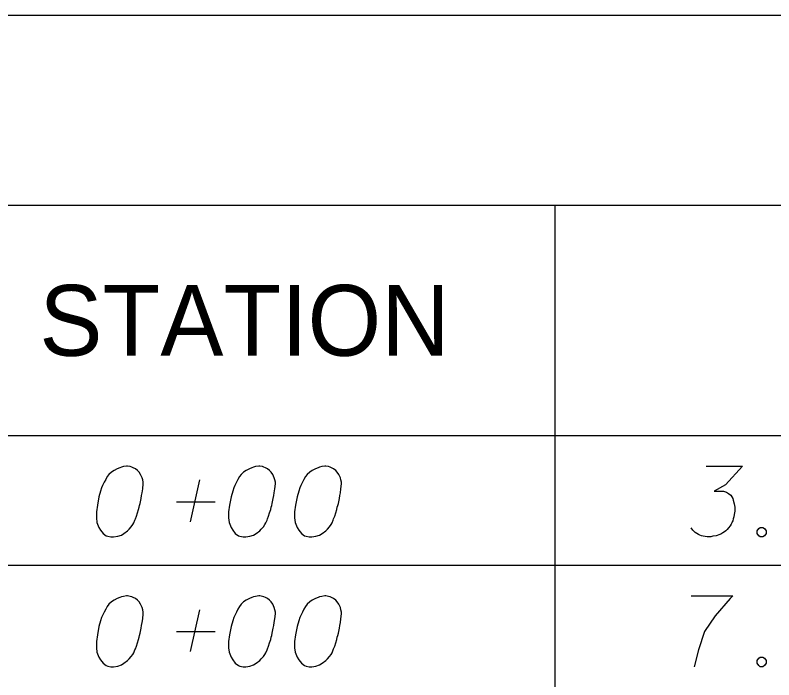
# Model space of a CAD drawing. Extents: x 2074207 to 2076812, y 516372 to 523312.
# Drawn here: x 2076345.6 to 2076397, y 518325.9 to 518371 of the extents above; entities that cross this region are included whole.
import ezdxf

# ---------------------------------------------------------------- set-up
doc = ezdxf.new("R2010")
doc.units = 0
for name, color, linetype in [('Prop DirtTable_ Soil Test Results - Outline (Major)', 7, 'Continuous'), ('Prop DirtTable_ Soil Test Results - Outline (Minor)', 7, 'Continuous'), ('Prop DirtTable_ Soil Test Results - Tx (Header - Small)', 7, 'Continuous'), ('Prop DirtTable_ Soil Test Results - Tx (Sample Data)', 7, 'Continuous')]:
    doc.layers.add(name, color=color, linetype=linetype)

msp = doc.modelspace()

# ---------------------------------------------------------------- linework, layer by layer
at = {"layer": 'Prop DirtTable_ Soil Test Results - Outline (Major)'}
for p, q in [((2076260.609, 518370.985), (2076811.903, 518370.985)), ((2076260.609, 518342.499), (2076811.903, 518342.499)), ((2076260.609, 518342.499), (2076811.903, 518342.499))]:
    msp.add_line(p, q, dxfattribs=at)
at = {"layer": 'Prop DirtTable_ Soil Test Results - Outline (Minor)'}
for p, q in [((2076260.609, 518358.099), (2076811.903, 518358.099)), ((2076382.2, 518358.099), (2076382.2, 518333.699)), ((2076260.609, 518333.699), (2076811.903, 518333.699)), ((2076260.609, 518333.699), (2076811.903, 518333.699)), ((2076382.2, 518333.699), (2076382.2, 518324.899))]:
    msp.add_line(p, q, dxfattribs=at)
at = {"layer": 'Prop DirtTable_ Soil Test Results - Tx (Sample Data)'}
for points in [[(2076353.232, 518340.425), (2076353.162, 518340.425), (2076352.95, 518340.387), (2076352.809, 518340.35), (2076352.703, 518340.312), (2076352.527, 518340.236), (2076352.315, 518340.123), (2076352.139, 518340.009), (2076351.962, 518339.858), (2076351.856, 518339.707), (2076351.751, 518339.518), (2076351.645, 518339.329), (2076351.539, 518339.102), (2076351.468, 518338.951), (2076351.398, 518338.724), (2076351.292, 518338.346), (2076351.186, 518337.78), (2076351.116, 518337.326), (2076351.116, 518336.91), (2076351.151, 518336.608), (2076351.292, 518336.268), (2076351.398, 518336.079), (2076351.574, 518335.852), (2076351.786, 518335.701), (2076351.892, 518335.663), (2076352.103, 518335.625), (2076352.28, 518335.625), (2076352.562, 518335.663), (2076352.809, 518335.739), (2076352.985, 518335.852), (2076353.232, 518336.041), (2076353.338, 518336.154), (2076353.479, 518336.305), (2076353.585, 518336.457), (2076353.655, 518336.57), (2076353.726, 518336.759), (2076353.761, 518336.835), (2076353.832, 518337.024), (2076353.902, 518337.25), (2076353.973, 518337.477), (2076354.008, 518337.628), (2076354.043, 518337.742), (2076354.079, 518337.893), (2076354.149, 518338.233), (2076354.185, 518338.422), (2076354.22, 518338.611), (2076354.255, 518338.876), (2076354.29, 518339.216), (2076354.29, 518339.329), (2076354.255, 518339.48), (2076354.22, 518339.631), (2076354.114, 518339.858), (2076354.008, 518340.009), (2076353.902, 518340.123), (2076353.761, 518340.236), (2076353.62, 518340.312), (2076353.514, 518340.35), (2076353.409, 518340.387), (2076353.232, 518340.425)], [(2076362.192, 518340.425), (2076362.122, 518340.425), (2076361.91, 518340.387), (2076361.769, 518340.35), (2076361.663, 518340.312), (2076361.487, 518340.236), (2076361.275, 518340.123), (2076361.099, 518340.009), (2076360.922, 518339.858), (2076360.816, 518339.707), (2076360.711, 518339.518), (2076360.605, 518339.329), (2076360.499, 518339.102), (2076360.428, 518338.951), (2076360.358, 518338.724), (2076360.252, 518338.346), (2076360.146, 518337.78), (2076360.076, 518337.326), (2076360.076, 518336.91), (2076360.111, 518336.608), (2076360.252, 518336.268), (2076360.358, 518336.079), (2076360.534, 518335.852), (2076360.746, 518335.701), (2076360.852, 518335.663), (2076361.063, 518335.625), (2076361.24, 518335.625), (2076361.522, 518335.663), (2076361.769, 518335.739), (2076361.945, 518335.852), (2076362.192, 518336.041), (2076362.298, 518336.154), (2076362.439, 518336.305), (2076362.545, 518336.457), (2076362.615, 518336.57), (2076362.686, 518336.759), (2076362.721, 518336.835), (2076362.792, 518337.024), (2076362.862, 518337.25), (2076362.933, 518337.477), (2076362.968, 518337.628), (2076363.003, 518337.742), (2076363.039, 518337.893), (2076363.109, 518338.233), (2076363.145, 518338.422), (2076363.18, 518338.611), (2076363.215, 518338.876), (2076363.25, 518339.216), (2076363.25, 518339.329), (2076363.215, 518339.48), (2076363.18, 518339.631), (2076363.074, 518339.858), (2076362.968, 518340.009), (2076362.862, 518340.123), (2076362.721, 518340.236), (2076362.58, 518340.312), (2076362.474, 518340.35), (2076362.369, 518340.387), (2076362.192, 518340.425)], [(2076366.672, 518340.425), (2076366.602, 518340.425), (2076366.39, 518340.387), (2076366.249, 518340.35), (2076366.143, 518340.312), (2076365.967, 518340.236), (2076365.755, 518340.123), (2076365.579, 518340.009), (2076365.402, 518339.858), (2076365.296, 518339.707), (2076365.191, 518339.518), (2076365.085, 518339.329), (2076364.979, 518339.102), (2076364.908, 518338.951), (2076364.838, 518338.724), (2076364.732, 518338.346), (2076364.626, 518337.78), (2076364.556, 518337.326), (2076364.556, 518336.91), (2076364.591, 518336.608), (2076364.732, 518336.268), (2076364.838, 518336.079), (2076365.014, 518335.852), (2076365.226, 518335.701), (2076365.332, 518335.663), (2076365.543, 518335.625), (2076365.72, 518335.625), (2076366.002, 518335.663), (2076366.249, 518335.739), (2076366.425, 518335.852), (2076366.672, 518336.041), (2076366.778, 518336.154), (2076366.919, 518336.305), (2076367.025, 518336.457), (2076367.095, 518336.57), (2076367.166, 518336.759), (2076367.201, 518336.835), (2076367.272, 518337.024), (2076367.342, 518337.25), (2076367.413, 518337.477), (2076367.448, 518337.628), (2076367.483, 518337.742), (2076367.519, 518337.893), (2076367.589, 518338.233), (2076367.625, 518338.422), (2076367.66, 518338.611), (2076367.695, 518338.876), (2076367.73, 518339.216), (2076367.73, 518339.329), (2076367.695, 518339.48), (2076367.66, 518339.631), (2076367.554, 518339.858), (2076367.448, 518340.009), (2076367.342, 518340.123), (2076367.201, 518340.236), (2076367.06, 518340.312), (2076366.954, 518340.35), (2076366.849, 518340.387), (2076366.672, 518340.425)], [(2076392.459, 518340.425), (2076394.928, 518340.425), (2076393.764, 518339.14), (2076392.988, 518338.724), (2076393.623, 518338.724), (2076393.764, 518338.687), (2076393.834, 518338.649), (2076393.905, 518338.611), (2076393.975, 518338.573), (2076394.117, 518338.46), (2076394.187, 518338.346), (2076394.258, 518338.233), (2076394.293, 518338.12), (2076394.363, 518337.855), (2076394.399, 518337.628), (2076394.399, 518337.515), (2076394.399, 518337.364), (2076394.363, 518337.137), (2076394.328, 518336.986), (2076394.293, 518336.835), (2076394.258, 518336.721), (2076394.222, 518336.646), (2076394.187, 518336.57), (2076394.152, 518336.494), (2076394.081, 518336.381), (2076393.975, 518336.23), (2076393.87, 518336.117), (2076393.799, 518336.041), (2076393.693, 518335.965), (2076393.587, 518335.89), (2076393.446, 518335.814), (2076393.376, 518335.776), (2076393.129, 518335.701), (2076392.917, 518335.663), (2076392.776, 518335.625), (2076392.529, 518335.625), (2076392.247, 518335.663), (2076392.141, 518335.701), (2076392.035, 518335.739), (2076391.929, 518335.776), (2076391.824, 518335.852), (2076391.718, 518335.928), (2076391.541, 518336.079), (2076391.436, 518336.23)], [(2076357.5, 518336.646), (2076358.135, 518339.48)], [(2076356.548, 518338.006), (2076359.158, 518338.006)], [(2076396.127, 518336.268), (2076396.304, 518336.268), (2076396.409, 518336.192), (2076396.515, 518336.041), (2076396.515, 518335.852), (2076396.409, 518335.701), (2076396.304, 518335.625), (2076396.127, 518335.625), (2076396.021, 518335.701), (2076395.916, 518335.852), (2076395.916, 518336.041), (2076396.021, 518336.192), (2076396.127, 518336.268)], [(2076353.232, 518331.625), (2076353.162, 518331.625), (2076352.95, 518331.587), (2076352.809, 518331.55), (2076352.703, 518331.512), (2076352.527, 518331.436), (2076352.315, 518331.323), (2076352.139, 518331.209), (2076351.962, 518331.058), (2076351.856, 518330.907), (2076351.751, 518330.718), (2076351.645, 518330.529), (2076351.539, 518330.302), (2076351.468, 518330.151), (2076351.398, 518329.924), (2076351.292, 518329.546), (2076351.186, 518328.98), (2076351.116, 518328.526), (2076351.116, 518328.11), (2076351.151, 518327.808), (2076351.292, 518327.468), (2076351.398, 518327.279), (2076351.574, 518327.052), (2076351.786, 518326.901), (2076351.892, 518326.863), (2076352.103, 518326.825), (2076352.28, 518326.825), (2076352.562, 518326.863), (2076352.809, 518326.939), (2076352.985, 518327.052), (2076353.232, 518327.241), (2076353.338, 518327.354), (2076353.479, 518327.505), (2076353.585, 518327.657), (2076353.655, 518327.77), (2076353.726, 518327.959), (2076353.761, 518328.035), (2076353.832, 518328.224), (2076353.902, 518328.45), (2076353.973, 518328.677), (2076354.008, 518328.828), (2076354.043, 518328.942), (2076354.079, 518329.093), (2076354.149, 518329.433), (2076354.185, 518329.622), (2076354.22, 518329.811), (2076354.255, 518330.076), (2076354.29, 518330.416), (2076354.29, 518330.529), (2076354.255, 518330.68), (2076354.22, 518330.831), (2076354.114, 518331.058), (2076354.008, 518331.209), (2076353.902, 518331.323), (2076353.761, 518331.436), (2076353.62, 518331.512), (2076353.514, 518331.55), (2076353.409, 518331.587), (2076353.232, 518331.625)], [(2076362.192, 518331.625), (2076362.122, 518331.625), (2076361.91, 518331.587), (2076361.769, 518331.55), (2076361.663, 518331.512), (2076361.487, 518331.436), (2076361.275, 518331.323), (2076361.099, 518331.209), (2076360.922, 518331.058), (2076360.816, 518330.907), (2076360.711, 518330.718), (2076360.605, 518330.529), (2076360.499, 518330.302), (2076360.428, 518330.151), (2076360.358, 518329.924), (2076360.252, 518329.546), (2076360.146, 518328.98), (2076360.076, 518328.526), (2076360.076, 518328.11), (2076360.111, 518327.808), (2076360.252, 518327.468), (2076360.358, 518327.279), (2076360.534, 518327.052), (2076360.746, 518326.901), (2076360.852, 518326.863), (2076361.063, 518326.825), (2076361.24, 518326.825), (2076361.522, 518326.863), (2076361.769, 518326.939), (2076361.945, 518327.052), (2076362.192, 518327.241), (2076362.298, 518327.354), (2076362.439, 518327.505), (2076362.545, 518327.657), (2076362.615, 518327.77), (2076362.686, 518327.959), (2076362.721, 518328.035), (2076362.792, 518328.224), (2076362.862, 518328.45), (2076362.933, 518328.677), (2076362.968, 518328.828), (2076363.003, 518328.942), (2076363.039, 518329.093), (2076363.109, 518329.433), (2076363.145, 518329.622), (2076363.18, 518329.811), (2076363.215, 518330.076), (2076363.25, 518330.416), (2076363.25, 518330.529), (2076363.215, 518330.68), (2076363.18, 518330.831), (2076363.074, 518331.058), (2076362.968, 518331.209), (2076362.862, 518331.323), (2076362.721, 518331.436), (2076362.58, 518331.512), (2076362.474, 518331.55), (2076362.369, 518331.587), (2076362.192, 518331.625)], [(2076366.672, 518331.625), (2076366.602, 518331.625), (2076366.39, 518331.587), (2076366.249, 518331.55), (2076366.143, 518331.512), (2076365.967, 518331.436), (2076365.755, 518331.323), (2076365.579, 518331.209), (2076365.402, 518331.058), (2076365.296, 518330.907), (2076365.191, 518330.718), (2076365.085, 518330.529), (2076364.979, 518330.302), (2076364.908, 518330.151), (2076364.838, 518329.924), (2076364.732, 518329.546), (2076364.626, 518328.98), (2076364.556, 518328.526), (2076364.556, 518328.11), (2076364.591, 518327.808), (2076364.732, 518327.468), (2076364.838, 518327.279), (2076365.014, 518327.052), (2076365.226, 518326.901), (2076365.332, 518326.863), (2076365.543, 518326.825), (2076365.72, 518326.825), (2076366.002, 518326.863), (2076366.249, 518326.939), (2076366.425, 518327.052), (2076366.672, 518327.241), (2076366.778, 518327.354), (2076366.919, 518327.505), (2076367.025, 518327.657), (2076367.095, 518327.77), (2076367.166, 518327.959), (2076367.201, 518328.035), (2076367.272, 518328.224), (2076367.342, 518328.45), (2076367.413, 518328.677), (2076367.448, 518328.828), (2076367.483, 518328.942), (2076367.519, 518329.093), (2076367.589, 518329.433), (2076367.625, 518329.622), (2076367.66, 518329.811), (2076367.695, 518330.076), (2076367.73, 518330.416), (2076367.73, 518330.529), (2076367.695, 518330.68), (2076367.66, 518330.831), (2076367.554, 518331.058), (2076367.448, 518331.209), (2076367.342, 518331.323), (2076367.201, 518331.436), (2076367.06, 518331.512), (2076366.954, 518331.55), (2076366.849, 518331.587), (2076366.672, 518331.625)], [(2076391.436, 518331.625), (2076394.258, 518331.625), (2076394.081, 518331.436), (2076393.058, 518330.265), (2076392.353, 518329.206), (2076391.929, 518327.959), (2076391.647, 518326.825)], [(2076357.5, 518327.846), (2076358.135, 518330.68)], [(2076356.548, 518329.206), (2076359.158, 518329.206)], [(2076396.127, 518327.468), (2076396.304, 518327.468), (2076396.409, 518327.392), (2076396.515, 518327.241), (2076396.515, 518327.052), (2076396.409, 518326.901), (2076396.304, 518326.825), (2076396.127, 518326.825), (2076396.021, 518326.901), (2076395.916, 518327.052), (2076395.916, 518327.241), (2076396.021, 518327.392), (2076396.127, 518327.468)]]:
    msp.add_lwpolyline(points, dxfattribs=at)

# ---------------------------------------------------------------- texts
at = {"layer": 'Prop DirtTable_ Soil Test Results - Tx (Header - Small)'}
msp.add_text('STATION', height=4.8, dxfattribs=at).set_placement((2076347.248, 518347.899))

doc.saveas('drawing.dxf')
